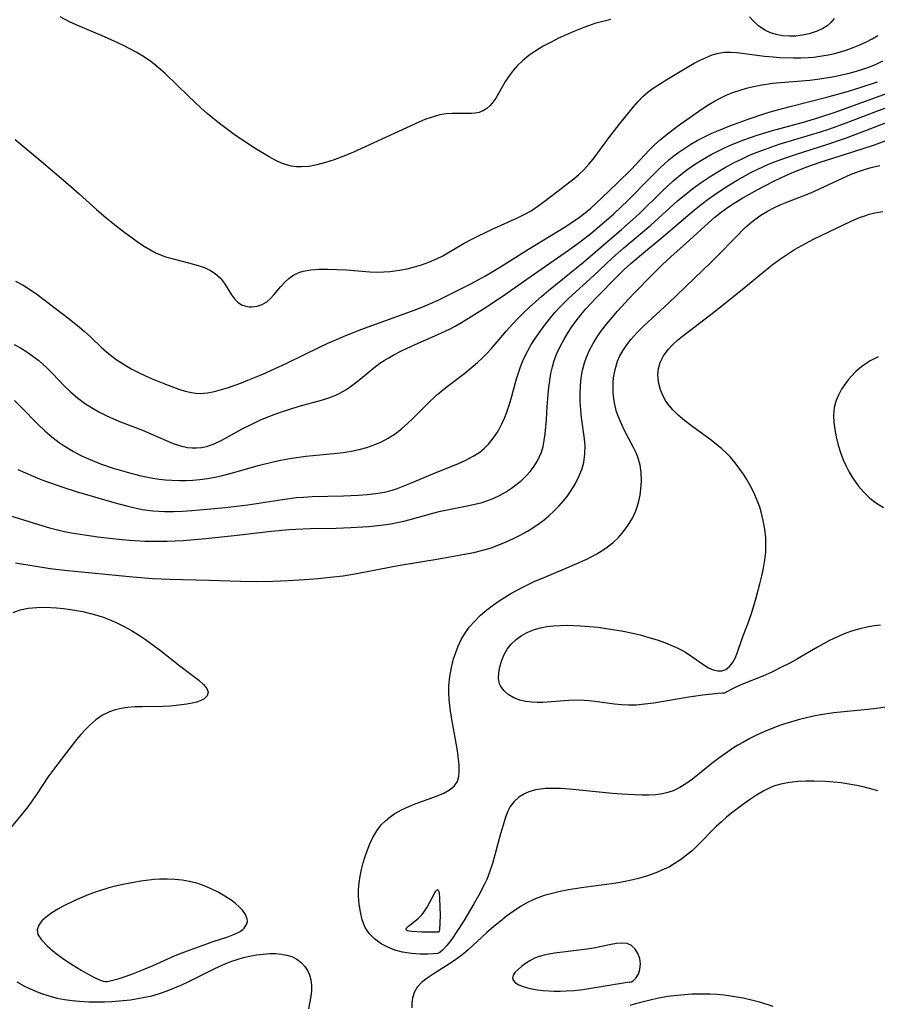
# Model space of a CAD drawing. Header units: inches. Extents: x 1073367 to 1082519, y 1569854 to 1574957.
# Tile 517 of 565: x 1080941 to 1081121, y 1573278 to 1573485. Entities that reach past the tile are written whole.
import ezdxf

# ---------------------------------------------------------------- set-up
doc = ezdxf.new("R2010")
doc.units = ezdxf.units.IN
doc.header["$MEASUREMENT"] = 0
doc.layers.add('CGG_CurvaNivelLidar_v1', color=7, linetype='Continuous', lineweight=30, true_color=0x008008)

msp = doc.modelspace()

# ---------------------------------------------------------------- linework, layer by layer
at = {"layer": 'CGG_CurvaNivelLidar_v1'}
for points in [[(1081064.6207, 1573484.5724, 76), (1081062.9371, 1573484.181, 76), (1081061.2707, 1573483.7025, 76), (1081058.9627, 1573482.8977, 76), (1081056.844, 1573482.0478, 76), (1081055.2308, 1573481.3542, 76), (1081053.6367, 1573480.6232, 76), (1081052.0711, 1573479.8488, 76), (1081050.4353, 1573478.9586, 76), (1081048.862, 1573477.9961, 76), (1081047.4337, 1573476.9945, 76), (1081046.1001, 1573475.9056, 76), (1081045.0644, 1573474.9147, 76), (1081044.1174, 1573473.8632, 76), (1081043.2671, 1573472.7586, 76), (1081042.5339, 1573471.639, 76), (1081040.4763, 1573468.0993, 76), (1081039.7364, 1573467.0396, 76), (1081039.212, 1573466.4367, 76), (1081038.637, 1573465.9197, 76), (1081037.8634, 1573465.4316, 76), (1081037.4569, 1573465.25, 76), (1081036.971, 1573465.0866, 76), (1081036.1883, 1573464.92, 76), (1081035.3717, 1573464.8387, 76), (1081034.0764, 1573464.8299, 76), (1081032.73, 1573464.8765, 76), (1081031.3368, 1573464.8831, 76), (1081030.0511, 1573464.786, 76), (1081028.7467, 1573464.5672, 76), (1081027.8331, 1573464.337, 76), (1081026.9181, 1573464.0508, 76), (1081025.6301, 1573463.5738, 76), (1081024.3349, 1573463.0324, 76), (1081013.0672, 1573457.845, 76), (1081009.9844, 1573456.482, 76), (1081008.4391, 1573455.8569, 76), (1081006.566, 1573455.1711, 76), (1081004.7586, 1573454.5685, 76), (1081002.9585, 1573454.0734, 76), (1081001.364, 1573453.7782, 76), (1080999.7767, 1573453.6601, 76), (1080998.6839, 1573453.7053, 76), (1080997.6627, 1573453.8529, 76), (1080996.6005, 1573454.1166, 76), (1080995.5576, 1573454.4795, 76), (1080994.2428, 1573455.0712, 76), (1080992.9474, 1573455.7661, 76), (1080990.0523, 1573457.5173, 76), (1080988.4432, 1573458.5509, 76), (1080985.6438, 1573460.4576, 76), (1080984.2383, 1573461.4755, 76), (1080982.8516, 1573462.5253, 76), (1080981.4884, 1573463.609, 76), (1080979.987, 1573464.8728, 76), (1080978.6258, 1573466.0801, 76), (1080976.0501, 1573468.4733, 76), (1080971.1361, 1573473.2174, 76), (1080969.6751, 1573474.5211, 76), (1080968.7854, 1573475.2521, 76), (1080967.8694, 1573475.9455, 76), (1080966.498, 1573476.8706, 76), (1080965.075, 1573477.7213, 76), (1080962.5519, 1573479.0488, 76), (1080961.1983, 1573479.6971, 76), (1080958.4553, 1573480.9293, 76), (1080952.4948, 1573483.4354, 76), (1080951.09, 1573484.0809, 76), (1080949.0997, 1573485.1371, 76)], [(1081111.4729, 1573484.7602, 76), (1081110.7845, 1573483.9611, 76), (1081109.97, 1573483.2735, 76), (1081109.0527, 1573482.689, 76), (1081107.9142, 1573482.145, 76), (1081107.0632, 1573481.8339, 76), (1081106.1812, 1573481.5765, 76), (1081104.822, 1573481.2841, 76), (1081103.4349, 1573481.1058, 76), (1081102.0406, 1573481.0536, 76), (1081100.6345, 1573481.1477, 76), (1081099.266, 1573481.4051, 76), (1081098.1281, 1573481.7725, 76), (1081097.0538, 1573482.2717, 76), (1081095.6808, 1573483.1776, 76), (1081094.4773, 1573484.2654, 76), (1081093.6888, 1573485.1565, 76)], [(1080939.6704, 1573459.4294, 75.5), (1080940.9462, 1573458.3904, 75.5), (1080945.1647, 1573454.8438, 75.5), (1080950.8083, 1573450.0139, 75.5), (1080953.078, 1573448.0232, 75.5), (1080956.7422, 1573444.7378, 75.5), (1080958.7443, 1573443.0153, 75.5), (1080960.8653, 1573441.3128, 75.5), (1080962.4305, 1573440.1216, 75.5), (1080965.2863, 1573438.0297, 75.5), (1080966.5813, 1573437.1409, 75.5), (1080967.8984, 1573436.324, 75.5), (1080969.2537, 1573435.612, 75.5), (1080969.6984, 1573435.4122, 75.5), (1080971.2502, 1573434.8324, 75.5), (1080972.8386, 1573434.3676, 75.5), (1080976.0234, 1573433.5798, 75.5), (1080978.0462, 1573433.0161, 75.5), (1080979.5509, 1573432.4707, 75.5), (1080980.6533, 1573431.9468, 75.5), (1080981.647, 1573431.316, 75.5), (1080982.7365, 1573430.325, 75.5), (1080983.6236, 1573429.1964, 75.5), (1080985.0617, 1573426.8508, 75.5), (1080985.6672, 1573426.0251, 75.5), (1080986.357, 1573425.3237, 75.5), (1080987.1831, 1573424.7804, 75.5), (1080988.1005, 1573424.44, 75.5), (1080988.8001, 1573424.3283, 75.5), (1080989.3363, 1573424.3174, 75.5), (1080990.4274, 1573424.4638, 75.5), (1080991.4877, 1573424.8243, 75.5), (1080992.4669, 1573425.4001, 75.5), (1080993.2116, 1573426.0591, 75.5), (1080993.9053, 1573426.8292, 75.5), (1080995.3809, 1573428.582, 75.5), (1080996.217, 1573429.4764, 75.5), (1080997.1054, 1573430.299, 75.5), (1080998.1681, 1573431.0632, 75.5), (1080999.4021, 1573431.6213, 75.5), (1081000.1052, 1573431.8278, 75.5), (1081001.7163, 1573432.1083, 75.5), (1081003.4346, 1573432.2229, 75.5), (1081005.2278, 1573432.2295, 75.5), (1081009.1856, 1573432.076, 75.5), (1081014.051, 1573431.6877, 75.5), (1081015.6828, 1573431.6289, 75.5), (1081017.0232, 1573431.6522, 75.5), (1081018.3601, 1573431.7464, 75.5), (1081020.3203, 1573432.0125, 75.5), (1081021.8786, 1573432.3155, 75.5), (1081023.4198, 1573432.6906, 75.5), (1081024.9373, 1573433.1386, 75.5), (1081026.4236, 1573433.6646, 75.5), (1081028.0622, 1573434.3694, 75.5), (1081029.3846, 1573435.0515, 75.5), (1081033.8796, 1573437.6806, 75.5), (1081035.6028, 1573438.5905, 75.5), (1081039.5913, 1573440.5243, 75.5), (1081045.0258, 1573442.9817, 75.5), (1081046.4507, 1573443.6843, 75.5), (1081047.8824, 1573444.4879, 75.5), (1081049.2874, 1573445.4133, 75.5), (1081050.6448, 1573446.41, 75.5), (1081053.3171, 1573448.4669, 75.5), (1081055.7521, 1573450.2923, 75.5), (1081056.8327, 1573451.1533, 75.5), (1081057.8771, 1573452.0574, 75.5), (1081058.929, 1573453.0734, 75.5), (1081059.9858, 1573454.2137, 75.5), (1081060.8833, 1573455.3023, 75.5), (1081064.4067, 1573460.0725, 75.5), (1081066.3474, 1573462.5251, 75.5), (1081069.3737, 1573466.2602, 75.5), (1081070.3439, 1573467.3698, 75.5), (1081071.356, 1573468.4202, 75.5), (1081072.4296, 1573469.3875, 75.5), (1081073.6816, 1573470.327, 75.5), (1081075.0008, 1573471.1839, 75.5), (1081076.3588, 1573472.0015, 75.5), (1081080.8902, 1573474.6881, 75.5), (1081082.1283, 1573475.3923, 75.5), (1081083.3677, 1573476.0494, 75.5), (1081084.6119, 1573476.6363, 75.5), (1081085.8892, 1573477.1351, 75.5), (1081087.1756, 1573477.5043, 75.5), (1081088.472, 1573477.7094, 75.5), (1081089.7624, 1573477.7306, 75.5), (1081091.0737, 1573477.6254, 75.5), (1081096.8282, 1573476.9174, 75.5), (1081098.6596, 1573476.7217, 75.5), (1081100.0417, 1573476.6175, 75.5), (1081102.9457, 1573476.5111, 75.5), (1081104.4605, 1573476.519, 75.5), (1081105.9745, 1573476.5849, 75.5), (1081107.2261, 1573476.6929, 75.5), (1081108.4715, 1573476.8523, 75.5), (1081109.8584, 1573477.0937, 75.5), (1081111.2327, 1573477.3948, 75.5), (1081112.5925, 1573477.7496, 75.5), (1081113.9626, 1573478.1644, 75.5), (1081115.4237, 1573478.6753, 75.5), (1081116.8521, 1573479.2506, 75.5), (1081118.2398, 1573479.8943, 75.5), (1081119.4425, 1573480.534, 75.5), (1081120.6021, 1573481.2288, 75.5)], [(1080939.7433, 1573429.7173, 75), (1080941.3573, 1573428.8585, 75), (1080942.9208, 1573427.8836, 75), (1080944.2485, 1573426.9571, 75), (1080950.7323, 1573422.0079, 75), (1080953.0979, 1573420.1523, 75), (1080954.2391, 1573419.1839, 75), (1080955.469, 1573418.0562, 75), (1080957.8809, 1573415.7613, 75), (1080959.6668, 1573414.2117, 75), (1080961.0616, 1573413.1757, 75), (1080962.5206, 1573412.2241, 75), (1080964.0302, 1573411.3465, 75), (1080965.5802, 1573410.5381, 75), (1080966.9993, 1573409.8678, 75), (1080968.4331, 1573409.2376, 75), (1080971.2298, 1573408.0935, 75), (1080973.9811, 1573407.0856, 75), (1080975.3346, 1573406.6733, 75), (1080976.6843, 1573406.3647, 75), (1080977.5838, 1573406.2362, 75), (1080978.4842, 1573406.1841, 75), (1080980.0063, 1573406.2855, 75), (1080981.4668, 1573406.5646, 75), (1080982.9356, 1573406.9681, 75), (1080984.4191, 1573407.4489, 75), (1080987.1235, 1573408.409, 75), (1080988.4887, 1573408.9271, 75), (1080991.646, 1573410.2197, 75), (1080993.3288, 1573410.9631, 75), (1080996.678, 1573412.5254, 75), (1081003.4837, 1573415.8407, 75), (1081005.144, 1573416.621, 75), (1081008.5659, 1573418.1277, 75), (1081012.1799, 1573419.576, 75), (1081019.7283, 1573422.2871, 75), (1081023.3571, 1573423.6437, 75), (1081025.1543, 1573424.3614, 75), (1081028.3822, 1573425.7414, 75), (1081029.9511, 1573426.4695, 75), (1081033.0508, 1573428.0056, 75), (1081035.2328, 1573429.1367, 75), (1081038.3547, 1573430.8465, 75), (1081041.459, 1573432.7136, 75), (1081047.3551, 1573436.44, 75), (1081055.0277, 1573441.0878, 75), (1081056.3135, 1573441.9146, 75), (1081058.0553, 1573443.1337, 75), (1081059.2358, 1573444.0527, 75), (1081060.4118, 1573445.0491, 75), (1081062.6883, 1573447.1405, 75), (1081066.0065, 1573450.2913, 75), (1081068.8651, 1573453.127, 75), (1081072.6882, 1573457.1873, 75), (1081073.7755, 1573458.2635, 75), (1081074.9342, 1573459.3135, 75), (1081076.1215, 1573460.3117, 75), (1081078.5843, 1573462.2096, 75), (1081082.383, 1573464.8829, 75), (1081083.7735, 1573465.8264, 75), (1081085.184, 1573466.7323, 75), (1081086.3632, 1573467.4315, 75), (1081087.5661, 1573468.0823, 75), (1081088.7954, 1573468.6755, 75), (1081090.2384, 1573469.2725, 75), (1081091.7162, 1573469.7804, 75), (1081093.1045, 1573470.1707, 75), (1081094.5135, 1573470.4999, 75), (1081095.9379, 1573470.7822, 75), (1081098.5207, 1573471.1942, 75), (1081100.185, 1573471.3896, 75), (1081106.3271, 1573471.8811, 75), (1081108.4192, 1573472.124, 75), (1081111.4438, 1573472.6191, 75), (1081113.0187, 1573472.9361, 75), (1081114.5809, 1573473.2988, 75), (1081116.126, 1573473.7161, 75), (1081117.6487, 1573474.2001, 75), (1081118.7564, 1573474.6087, 75), (1081120.2343, 1573475.2268, 75), (1081121.6932, 1573475.8996, 75)], [(1080939.5082, 1573416.4128, 74.5), (1080940.7756, 1573415.739, 74.5), (1080942.1176, 1573414.9186, 74.5), (1080943.4127, 1573414.0186, 74.5), (1080944.6573, 1573413.0444, 74.5), (1080945.5147, 1573412.303, 74.5), (1080946.3442, 1573411.5286, 74.5), (1080947.5128, 1573410.3491, 74.5), (1080949.9921, 1573407.7671, 74.5), (1080951.3744, 1573406.443, 74.5), (1080952.7794, 1573405.2494, 74.5), (1080954.2563, 1573404.1474, 74.5), (1080955.7074, 1573403.1985, 74.5), (1080957.209, 1573402.3286, 74.5), (1080958.792, 1573401.5161, 74.5), (1080960.2848, 1573400.8396, 74.5), (1080961.8013, 1573400.215, 74.5), (1080966.3706, 1573398.4421, 74.5), (1080968.1159, 1573397.7188, 74.5), (1080971.3316, 1573396.3094, 74.5), (1080972.8401, 1573395.7078, 74.5), (1080974.3451, 1573395.2101, 74.5), (1080975.8501, 1573394.8657, 74.5), (1080976.7778, 1573394.7541, 74.5), (1080977.7035, 1573394.7313, 74.5), (1080978.7768, 1573394.8283, 74.5), (1080979.788, 1573395.0436, 74.5), (1080981.4242, 1573395.6149, 74.5), (1080983.0434, 1573396.3772, 74.5), (1080987.4447, 1573398.7875, 74.5), (1080988.8739, 1573399.5321, 74.5), (1080991.0118, 1573400.5349, 74.5), (1080992.5102, 1573401.1705, 74.5), (1080994.0274, 1573401.7662, 74.5), (1080995.5591, 1573402.3219, 74.5), (1080997.1016, 1573402.836, 74.5), (1080999.2747, 1573403.4826, 74.5), (1081003.949, 1573404.7369, 74.5), (1081005.4546, 1573405.2241, 74.5), (1081006.9103, 1573405.8084, 74.5), (1081007.7952, 1573406.2437, 74.5), (1081009.0187, 1573406.9577, 74.5), (1081010.1981, 1573407.7556, 74.5), (1081011.3447, 1573408.6144, 74.5), (1081014.9267, 1573411.5263, 74.5), (1081016.199, 1573412.4831, 74.5), (1081017.1026, 1573413.0943, 74.5), (1081018.0341, 1573413.6696, 74.5), (1081018.9421, 1573414.1853, 74.5), (1081020.8427, 1573415.1592, 74.5), (1081023.5749, 1573416.4117, 74.5), (1081028.3635, 1573418.5167, 74.5), (1081030.7585, 1573419.6661, 74.5), (1081031.9357, 1573420.2818, 74.5), (1081033.2758, 1573421.0347, 74.5), (1081035.9057, 1573422.6384, 74.5), (1081038.4583, 1573424.2865, 74.5), (1081042.5037, 1573427.0165, 74.5), (1081046.9777, 1573430.1015, 74.5), (1081055.7264, 1573436.2263, 74.5), (1081058.2582, 1573438.0495, 74.5), (1081060.4008, 1573439.716, 74.5), (1081062.7289, 1573441.6329, 74.5), (1081065.2251, 1573443.8145, 74.5), (1081068.2598, 1573446.7017, 74.5), (1081072.789, 1573451.3247, 74.5), (1081074.8778, 1573453.4024, 74.5), (1081076.8026, 1573455.1628, 74.5), (1081077.8141, 1573455.9872, 74.5), (1081078.8593, 1573456.7684, 74.5), (1081080.1084, 1573457.6209, 74.5), (1081081.394, 1573458.4217, 74.5), (1081082.7117, 1573459.1736, 74.5), (1081084.2505, 1573459.975, 74.5), (1081085.8188, 1573460.7263, 74.5), (1081087.1656, 1573461.3297, 74.5), (1081089.5503, 1573462.3116, 74.5), (1081093.392, 1573463.7062, 74.5), (1081096.8941, 1573464.8775, 74.5), (1081098.544, 1573465.3694, 74.5), (1081102.239, 1573466.3641, 74.5), (1081109.8921, 1573468.2863, 74.5), (1081114.4798, 1573469.5701, 74.5), (1081117.133, 1573470.3654, 74.5), (1081120.5598, 1573471.5049, 74.5)], [(1080939.5505, 1573404.6595, 74), (1080940.9748, 1573403.3224, 74), (1080944.5447, 1573399.646, 74), (1080945.9397, 1573398.3296, 74), (1080947.3965, 1573397.0805, 74), (1080948.9181, 1573395.9133, 74), (1080949.9919, 1573395.1748, 74), (1080951.926, 1573393.9972, 74), (1080953.4667, 1573393.1837, 74), (1080955.0466, 1573392.4421, 74), (1080957.5873, 1573391.4095, 74), (1080960.2185, 1573390.5048, 74), (1080963.1818, 1573389.6361, 74), (1080965.7996, 1573388.9758, 74), (1080967.1651, 1573388.6749, 74), (1080968.536, 1573388.4158, 74), (1080969.8746, 1573388.214, 74), (1080971.2179, 1573388.0629, 74), (1080972.5642, 1573387.9638, 74), (1080974.1568, 1573387.9135, 74), (1080975.5708, 1573387.9205, 74), (1080976.9828, 1573387.9789, 74), (1080978.3907, 1573388.0972, 74), (1080980.005, 1573388.3161, 74), (1080981.6109, 1573388.6128, 74), (1080983.2079, 1573388.975, 74), (1080985.546, 1573389.5974, 74), (1080990.649, 1573391.0278, 74), (1080993.7672, 1573391.8022, 74), (1080995.3349, 1573392.1461, 74), (1080996.9087, 1573392.4532, 74), (1080998.6985, 1573392.7469, 74), (1081000.6606, 1573392.9958, 74), (1081006.5527, 1573393.5729, 74), (1081008.4965, 1573393.8168, 74), (1081010.1622, 1573394.0928, 74), (1081011.8036, 1573394.4382, 74), (1081013.4131, 1573394.8623, 74), (1081014.9807, 1573395.3798, 74), (1081016.4935, 1573396.0116, 74), (1081017.92, 1573396.7688, 74), (1081019.3613, 1573397.7169, 74), (1081020.7345, 1573398.7812, 74), (1081022.0535, 1573399.9326, 74), (1081023.1725, 1573400.9923, 74), (1081026.1885, 1573404.0101, 74), (1081028.0736, 1573405.7995, 74), (1081029.1548, 1573406.7341, 74), (1081030.2923, 1573407.6431, 74), (1081033.992, 1573410.4405, 74), (1081035.3393, 1573411.5151, 74), (1081036.6463, 1573412.6323, 74), (1081037.7277, 1573413.6434, 74), (1081038.511, 1573414.4431, 74), (1081039.5933, 1573415.6253, 74), (1081042.7602, 1573419.2972, 74), (1081043.9145, 1573420.5898, 74), (1081045.1012, 1573421.8567, 74), (1081046.3249, 1573423.0905, 74), (1081047.6464, 1573424.3388, 74), (1081050.0439, 1573426.4697, 74), (1081051.5115, 1573427.7209, 74), (1081052.9998, 1573428.9504, 74), (1081058.9189, 1573433.7027, 74), (1081066.8764, 1573440.54, 74), (1081069.3347, 1573442.7216, 74), (1081070.5439, 1573443.8479, 74), (1081075.4839, 1573448.6796, 74), (1081077.6859, 1573450.719, 74), (1081079.6158, 1573452.3277, 74), (1081080.7763, 1573453.1975, 74), (1081082.3527, 1573454.2802, 74), (1081083.9749, 1573455.2951, 74), (1081085.639, 1573456.2427, 74), (1081087.0924, 1573456.9974, 74), (1081088.5714, 1573457.7045, 74), (1081089.8611, 1573458.2765, 74), (1081092.4847, 1573459.324, 74), (1081095.3203, 1573460.301, 74), (1081098.5057, 1573461.2803, 74), (1081105.013, 1573463.0553, 74), (1081108.2285, 1573463.9933, 74), (1081111.8724, 1573465.2394, 74), (1081123.9629, 1573469.6123, 74)], [(1080940.2376, 1573390.241, 73.5), (1080941.852, 1573389.5093, 73.5), (1080943.4871, 1573388.8092, 73.5), (1080945.2869, 1573388.0866, 73.5), (1080946.8922, 1573387.48, 73.5), (1080949.7075, 1573386.4951, 73.5), (1080952.5169, 1573385.6096, 73.5), (1080960.3606, 1573383.333, 73.5), (1080963.326, 1573382.5143, 73.5), (1080964.8136, 1573382.1569, 73.5), (1080966.3085, 1573381.8566, 73.5), (1080967.4375, 1573381.6796, 73.5), (1080968.5719, 1573381.5484, 73.5), (1080969.7953, 1573381.4601, 73.5), (1080971.0234, 1573381.4194, 73.5), (1080972.9263, 1573381.4315, 73.5), (1080974.8357, 1573381.5102, 73.5), (1080976.7502, 1573381.6329, 73.5), (1080979.9408, 1573381.8911, 73.5), (1080983.7207, 1573382.2497, 73.5), (1080988.454, 1573382.8125, 73.5), (1080995.7851, 1573383.9653, 73.5), (1080998.6121, 1573384.3235, 73.5), (1081000.1936, 1573384.4505, 73.5), (1081001.9911, 1573384.5389, 73.5), (1081008.5511, 1573384.6754, 73.5), (1081011.6171, 1573384.8104, 73.5), (1081013.4851, 1573384.9576, 73.5), (1081015.3337, 1573385.1794, 73.5), (1081017.1549, 1573385.5045, 73.5), (1081018.2707, 1573385.7742, 73.5), (1081019.6806, 1573386.2044, 73.5), (1081021.0699, 1573386.7088, 73.5), (1081022.4462, 1573387.2636, 73.5), (1081027.2518, 1573389.3222, 73.5), (1081032.6552, 1573391.4988, 73.5), (1081034.2242, 1573392.2036, 73.5), (1081035.7234, 1573392.9851, 73.5), (1081037.1223, 1573393.8803, 73.5), (1081038.1231, 1573394.6891, 73.5), (1081038.956, 1573395.5221, 73.5), (1081040.023, 1573396.8364, 73.5), (1081040.9634, 1573398.273, 73.5), (1081041.7815, 1573399.8104, 73.5), (1081042.3134, 1573401.0147, 73.5), (1081042.7888, 1573402.2567, 73.5), (1081043.2195, 1573403.527, 73.5), (1081043.624, 1573404.8442, 73.5), (1081044.8583, 1573409.2262, 73.5), (1081045.2465, 1573410.5007, 73.5), (1081045.6742, 1573411.7583, 73.5), (1081046.1567, 1573412.9918, 73.5), (1081046.6479, 1573414.0749, 73.5), (1081047.1908, 1573415.1336, 73.5), (1081047.9323, 1573416.4232, 73.5), (1081048.7307, 1573417.6838, 73.5), (1081050.2522, 1573419.8651, 73.5), (1081051.9515, 1573422.0494, 73.5), (1081052.883, 1573423.1415, 73.5), (1081053.8233, 1573424.1671, 73.5), (1081055.7971, 1573426.138, 73.5), (1081061.0409, 1573430.9313, 73.5), (1081064.9653, 1573434.5883, 73.5), (1081067.3628, 1573436.6991, 73.5), (1081072.9724, 1573441.4684, 73.5), (1081078.6249, 1573446.5358, 73.5), (1081081.1046, 1573448.5908, 73.5), (1081082.3826, 1573449.5677, 73.5), (1081083.7858, 1573450.5702, 73.5), (1081085.2195, 1573451.5284, 73.5), (1081086.6806, 1573452.4445, 73.5), (1081088.4396, 1573453.4704, 73.5), (1081090.4927, 1573454.5659, 73.5), (1081092.0123, 1573455.3151, 73.5), (1081093.5518, 1573456.023, 73.5), (1081095.1116, 1573456.686, 73.5), (1081096.8206, 1573457.3477, 73.5), (1081099.927, 1573458.4091, 73.5), (1081106.4972, 1573460.3589, 73.5), (1081108.3745, 1573460.9307, 73.5), (1081110.5797, 1573461.6531, 73.5), (1081113.9829, 1573462.8828, 73.5), (1081120.4149, 1573465.3291, 73.5), (1081124.9015, 1573466.9976, 73.5)], [(1080938.2976, 1573380.616, 73), (1080943.6724, 1573378.969, 73), (1080946.917, 1573378.0159, 73), (1080948.5474, 1573377.5913, 73), (1080950.0373, 1573377.2512, 73), (1080951.5344, 1573376.9545, 73), (1080954.2064, 1573376.5177, 73), (1080957.0007, 1573376.1274, 73), (1080959.4801, 1573375.8092, 73), (1080962.0888, 1573375.5313, 73), (1080963.6748, 1573375.4014, 73), (1080966.8503, 1573375.2226, 73), (1080968.4978, 1573375.1765, 73), (1080971.6004, 1573375.2062, 73), (1080974.9069, 1573375.3626, 73), (1080979.6628, 1573375.7398, 73), (1080985.5985, 1573376.3622, 73), (1080993.37, 1573377.2682, 73), (1080997.1829, 1573377.6417, 73), (1080998.5499, 1573377.738, 73), (1081001.5867, 1573377.8582, 73), (1081007.0298, 1573377.9389, 73), (1081010.0569, 1573378.033, 73), (1081013.8623, 1573378.2882, 73), (1081016.9313, 1573378.6324, 73), (1081018.4534, 1573378.8668, 73), (1081019.8174, 1573379.123, 73), (1081021.1714, 1573379.4195, 73), (1081022.5145, 1573379.7533, 73), (1081027.2613, 1573381.0924, 73), (1081028.8894, 1573381.5007, 73), (1081031.3227, 1573382.0021, 73), (1081034.5057, 1573382.5956, 73), (1081036.0779, 1573382.9305, 73), (1081037.6226, 1573383.3327, 73), (1081038.9554, 1573383.7725, 73), (1081039.9293, 1573384.1621, 73), (1081041.2558, 1573384.7869, 73), (1081042.536, 1573385.4939, 73), (1081043.7652, 1573386.2759, 73), (1081044.9355, 1573387.1299, 73), (1081045.9491, 1573387.9776, 73), (1081046.8954, 1573388.885, 73), (1081047.7631, 1573389.8534, 73), (1081048.552, 1573390.9038, 73), (1081049.2344, 1573392.0179, 73), (1081049.686, 1573392.9333, 73), (1081050.0591, 1573393.8851, 73), (1081050.3995, 1573395.0622, 73), (1081050.6515, 1573396.2794, 73), (1081050.8647, 1573397.7069, 73), (1081051.0192, 1573399.1651, 73), (1081051.1308, 1573400.6449, 73), (1081051.2824, 1573403.3997, 73), (1081051.4627, 1573405.9644, 73), (1081051.6104, 1573407.4411, 73), (1081051.8026, 1573408.906, 73), (1081052.0521, 1573410.3531, 73), (1081052.3598, 1573411.7196, 73), (1081052.751, 1573413.0565, 73), (1081053.3155, 1573414.5418, 73), (1081053.9867, 1573415.9868, 73), (1081054.7415, 1573417.3985, 73), (1081055.5545, 1573418.7663, 73), (1081056.4256, 1573420.1044, 73), (1081057.3523, 1573421.4092, 73), (1081058.3357, 1573422.675, 73), (1081059.3889, 1573423.9058, 73), (1081061.4825, 1573426.1132, 73), (1081066.1055, 1573430.8062, 73), (1081067.3568, 1573432.0534, 73), (1081068.7795, 1573433.3922, 73), (1081070.6149, 1573434.9799, 73), (1081075.5718, 1573439.0511, 73), (1081082.1653, 1573444.6688, 73), (1081083.5848, 1573445.8152, 73), (1081085.0325, 1573446.9249, 73), (1081086.206, 1573447.7735, 73), (1081088.6134, 1573449.3824, 73), (1081091.1138, 1573450.8908, 73), (1081093.9636, 1573452.4645, 73), (1081095.4157, 1573453.1974, 73), (1081097.5737, 1573454.1794, 73), (1081098.6175, 1573454.6074, 73), (1081100.4954, 1573455.3142, 73), (1081103.5748, 1573456.3616, 73), (1081109.8888, 1573458.3561, 73), (1081113.8502, 1573459.7068, 73), (1081118.4326, 1573461.414, 73), (1081124.3838, 1573463.7756, 73)], [(1080939.7835, 1573370.6894, 72.5), (1080947.0111, 1573369.4948, 72.5), (1080950.0267, 1573369.094, 72.5), (1080964.4005, 1573367.6852, 72.5), (1080968.4962, 1573367.3516, 72.5), (1080972.1445, 1573367.1991, 72.5), (1080980.3726, 1573367.0247, 72.5), (1080986.9636, 1573366.7836, 72.5), (1080990.2349, 1573366.7682, 72.5), (1080993.6989, 1573366.8107, 72.5), (1080996.9779, 1573366.9263, 72.5), (1081000.3442, 1573367.1368, 72.5), (1081003.3011, 1573367.379, 72.5), (1081005.782, 1573367.6293, 72.5), (1081008.4631, 1573367.9584, 72.5), (1081011.6691, 1573368.4833, 72.5), (1081020.0389, 1573370.0985, 72.5), (1081028.5655, 1573371.5016, 72.5), (1081033.9323, 1573372.4393, 72.5), (1081035.8739, 1573372.8336, 72.5), (1081037.7928, 1573373.3045, 72.5), (1081039.4961, 1573373.8225, 72.5), (1081041.0944, 1573374.3942, 72.5), (1081042.6684, 1573375.0322, 72.5), (1081044.2154, 1573375.7326, 72.5), (1081045.7304, 1573376.4964, 72.5), (1081047.121, 1573377.2768, 72.5), (1081048.4711, 1573378.1187, 72.5), (1081049.5595, 1573378.8688, 72.5), (1081050.6116, 1573379.6631, 72.5), (1081051.6228, 1573380.5026, 72.5), (1081052.6955, 1573381.4918, 72.5), (1081053.7102, 1573382.5325, 72.5), (1081054.6644, 1573383.6195, 72.5), (1081055.4378, 1573384.5967, 72.5), (1081056.1567, 1573385.605, 72.5), (1081057.1115, 1573387.1551, 72.5), (1081057.9235, 1573388.7585, 72.5), (1081058.5065, 1573390.2141, 72.5), (1081058.9342, 1573391.704, 72.5), (1081059.1946, 1573393.481, 72.5), (1081059.2067, 1573395.1308, 72.5), (1081059.0927, 1573396.6376, 72.5), (1081058.4938, 1573401.1589, 72.5), (1081058.2518, 1573403.5471, 72.5), (1081058.2016, 1573404.5236, 72.5), (1081058.186, 1573406.1759, 72.5), (1081058.2587, 1573407.8208, 72.5), (1081058.4261, 1573409.4497, 72.5), (1081058.7008, 1573411.0528, 72.5), (1081059.102, 1573412.6186, 72.5), (1081059.5151, 1573413.7978, 72.5), (1081060.1588, 1573415.2402, 72.5), (1081060.9148, 1573416.6406, 72.5), (1081061.7616, 1573418.0042, 72.5), (1081062.6833, 1573419.334, 72.5), (1081063.7484, 1573420.7337, 72.5), (1081064.8709, 1573422.1015, 72.5), (1081066.0384, 1573423.4413, 72.5), (1081068.3803, 1573425.9845, 72.5), (1081069.604, 1573427.2674, 72.5), (1081073.2023, 1573430.9643, 72.5), (1081075.4837, 1573433.2305, 72.5), (1081077.1851, 1573434.8009, 72.5), (1081081.1454, 1573438.3057, 72.5), (1081085.1063, 1573441.9374, 72.5), (1081086.4433, 1573443.1156, 72.5), (1081087.7525, 1573444.172, 72.5), (1081088.829, 1573444.9651, 72.5), (1081089.9553, 1573445.7318, 72.5), (1081092.2793, 1573447.169, 72.5), (1081095.4552, 1573448.9481, 72.5), (1081098.5443, 1573450.5332, 72.5), (1081100.5836, 1573451.4905, 72.5), (1081103.089, 1573452.6111, 72.5), (1081104.3557, 1573453.1401, 72.5), (1081105.9498, 1573453.7551, 72.5), (1081108.5149, 1573454.6522, 72.5), (1081115.3593, 1573456.8107, 72.5), (1081119.9332, 1573458.3218, 72.5), (1081122.8938, 1573459.3786, 72.5)], [(1081122.1871, 1573340.3912, 72), (1081120.3278, 1573340.1186, 72), (1081118.4616, 1573339.8889, 72), (1081111.4206, 1573339.1778, 72), (1081108.57, 1573338.7747, 72), (1081107.0937, 1573338.488, 72), (1081105.626, 1573338.1515, 72), (1081104.1656, 1573337.776, 72), (1081101.1096, 1573336.8755, 72), (1081099.8406, 1573336.4497, 72), (1081097.5692, 1573335.5967, 72), (1081096.5661, 1573335.1751, 72), (1081095.1605, 1573334.5292, 72), (1081093.7797, 1573333.8315, 72), (1081092.4247, 1573333.085, 72), (1081091.2814, 1573332.4051, 72), (1081090.158, 1573331.6939, 72), (1081088.6796, 1573330.6971, 72), (1081087.2394, 1573329.6685, 72), (1081085.8315, 1573328.6118, 72), (1081081.7203, 1573325.3239, 72), (1081080.3357, 1573324.3155, 72), (1081079.0973, 1573323.5504, 72), (1081077.7117, 1573322.8824, 72), (1081076.5861, 1573322.4992, 72), (1081075.4204, 1573322.2301, 72), (1081074.0328, 1573322.0455, 72), (1081072.6102, 1573321.9657, 72), (1081071.1594, 1573321.9592, 72), (1081069.6855, 1573321.9986, 72), (1081066.9123, 1573322.1466, 72), (1081064.9977, 1573322.2993, 72), (1081055.9151, 1573323.2076, 72), (1081054.0525, 1573323.3323, 72), (1081052.4528, 1573323.3727, 72), (1081050.8955, 1573323.3225, 72), (1081049.3967, 1573323.1503, 72), (1081048.8491, 1573323.0456, 72), (1081048.4326, 1573322.9478, 72), (1081047.4242, 1573322.6362, 72), (1081046.4804, 1573322.2254, 72), (1081045.3303, 1573321.5068, 72), (1081044.3402, 1573320.6158, 72), (1081043.5359, 1573319.5669, 72), (1081043.0309, 1573318.6045, 72), (1081042.6162, 1573317.5582, 72), (1081042.221, 1573316.3678, 72), (1081041.4949, 1573313.8213, 72), (1081040.3153, 1573309.4051, 72), (1081039.7931, 1573307.5837, 72), (1081039.2051, 1573305.7804, 72), (1081038.6032, 1573304.2411, 72), (1081038.2188, 1573303.4065, 72), (1081036.9339, 1573300.9498, 72), (1081035.9118, 1573299.1612, 72), (1081033.7591, 1573295.5945, 72), (1081032.475, 1573293.5527, 72), (1081031.2597, 1573291.7633, 72), (1081030.2183, 1573290.4128, 72), (1081029.3464, 1573289.4469, 72), (1081028.774, 1573288.9448, 72), (1081028.5, 1573288.8421, 72), (1081028.2535, 1573288.7799, 72), (1081027.4584, 1573288.6913, 72), (1081026.2301, 1573288.6231, 72), (1081024.5966, 1573288.6266, 72), (1081022.8145, 1573288.7544, 72), (1081020.9217, 1573289.058, 72), (1081019.3505, 1573289.4765, 72), (1081017.8322, 1573290.0579, 72), (1081016.4233, 1573290.8039, 72), (1081015.0624, 1573291.8066, 72), (1081013.942, 1573292.9615, 72), (1081013.099, 1573294.2186, 72), (1081012.4741, 1573295.8135, 72), (1081012.0871, 1573297.4699, 72), (1081011.8428, 1573299.0913, 72), (1081011.7191, 1573300.7425, 72), (1081011.7182, 1573302.1487, 72), (1081011.8159, 1573303.5563, 72), (1081012.0155, 1573304.969, 72), (1081012.3017, 1573306.37, 72), (1081012.6598, 1573307.7545, 72), (1081012.991, 1573308.8483, 72), (1081013.4944, 1573310.3057, 72), (1081014.0653, 1573311.7207, 72), (1081014.7172, 1573313.0772, 72), (1081015.5255, 1573314.4425, 72), (1081016.4739, 1573315.6901, 72), (1081017.3328, 1573316.5695, 72), (1081018.2815, 1573317.3609, 72), (1081019.306, 1573318.0672, 72), (1081020.7424, 1573318.8713, 72), (1081022.2494, 1573319.5677, 72), (1081023.5566, 1573320.098, 72), (1081028.0617, 1573321.7467, 72), (1081029.5942, 1573322.3834, 72), (1081030.7852, 1573323.0535, 72), (1081031.754, 1573323.8521, 72), (1081032.4291, 1573324.8002, 72), (1081032.7477, 1573325.8357, 72), (1081032.838, 1573327.002, 72), (1081032.7918, 1573328.2815, 72), (1081032.6993, 1573329.4141, 72), (1081032.5383, 1573330.7356, 72), (1081032.3254, 1573332.1104, 72), (1081031.1815, 1573338.2476, 72), (1081030.892, 1573340.1235, 72), (1081030.6923, 1573342.0061, 72), (1081030.6278, 1573343.4885, 72), (1081030.6616, 1573344.8771, 72), (1081030.8496, 1573346.7937, 72), (1081031.1817, 1573348.6879, 72), (1081031.648, 1573350.5477, 72), (1081032.0754, 1573351.8768, 72), (1081032.5839, 1573353.1708, 72), (1081033.2562, 1573354.561, 72), (1081034.0389, 1573355.8887, 72), (1081034.9329, 1573357.1439, 72), (1081036.0613, 1573358.4467, 72), (1081037.3054, 1573359.6599, 72), (1081038.6418, 1573360.7955, 72), (1081040.0105, 1573361.8297, 72), (1081041.2137, 1573362.6581, 72), (1081043.6719, 1573364.1923, 72), (1081046.1821, 1573365.5836, 72), (1081048.6836, 1573366.7902, 72), (1081050.2574, 1573367.4675, 72), (1081055.4195, 1573369.5908, 72), (1081057.032, 1573370.2905, 72), (1081059.5785, 1573371.4564, 72), (1081060.5172, 1573371.9231, 72), (1081061.6944, 1573372.5652, 72), (1081062.8314, 1573373.2568, 72), (1081063.9215, 1573373.9996, 72), (1081065.1148, 1573374.9305, 72), (1081066.2132, 1573375.9474, 72), (1081067.3041, 1573377.1907, 72), (1081068.2665, 1573378.5298, 72), (1081069.1487, 1573380.0213, 72), (1081069.8708, 1573381.5873, 72), (1081070.22, 1573382.5828, 72), (1081070.5015, 1573383.6, 72), (1081070.7607, 1573384.8548, 72), (1081070.9372, 1573386.1222, 72), (1081071.0488, 1573387.8679, 72), (1081070.9931, 1573389.598, 72), (1081070.7729, 1573391.1366, 72), (1081070.3678, 1573392.6255, 72), (1081069.9161, 1573393.7405, 72), (1081069.3768, 1573394.8335, 72), (1081067.8195, 1573397.7286, 72), (1081067.0405, 1573399.2901, 72), (1081066.3429, 1573400.8913, 72), (1081065.8304, 1573402.3419, 72), (1081065.442, 1573403.8208, 72), (1081065.2296, 1573405.0638, 72), (1081065.1121, 1573406.3161, 72), (1081065.0835, 1573407.5707, 72), (1081065.1184, 1573408.5016, 72), (1081065.2015, 1573409.4268, 72), (1081065.5126, 1573411.2157, 72), (1081066.0422, 1573412.944, 72), (1081066.5354, 1573414.0573, 72), (1081067.1297, 1573415.1316, 72), (1081067.9426, 1573416.3512, 72), (1081068.8571, 1573417.5215, 72), (1081070.1366, 1573418.943, 72), (1081071.5102, 1573420.313, 72), (1081076.7103, 1573425.1295, 72), (1081085.6767, 1573433.71, 72), (1081086.9777, 1573434.9871, 72), (1081090.6631, 1573438.813, 72), (1081092.8208, 1573440.9398, 72), (1081093.7894, 1573441.8061, 72), (1081094.7954, 1573442.6196, 72), (1081096.0969, 1573443.532, 72), (1081097.4596, 1573444.3562, 72), (1081098.7982, 1573445.0656, 72), (1081100.1541, 1573445.6968, 72), (1081101.5388, 1573446.2748, 72), (1081104.9299, 1573447.5753, 72), (1081106.5885, 1573448.2513, 72), (1081108.2353, 1573448.9685, 72), (1081113.2187, 1573451.3018, 72), (1081114.8686, 1573452.0442, 72), (1081116.5428, 1573452.7158, 72), (1081118.2563, 1573453.2851, 72), (1081119.4983, 1573453.6271, 72), (1081121.0328, 1573453.9764, 72)], [(1081121.1772, 1573357.5772, 71.5), (1081119.8991, 1573357.4235, 71.5), (1081118.6286, 1573357.2288, 71.5), (1081116.8481, 1573356.8493, 71.5), (1081115.0989, 1573356.339, 71.5), (1081113.5396, 1573355.758, 71.5), (1081112.008, 1573355.0867, 71.5), (1081110.498, 1573354.3477, 71.5), (1081107.9374, 1573352.9697, 71.5), (1081103.7554, 1573350.5527, 71.5), (1081102.1305, 1573349.6486, 71.5), (1081100.294, 1573348.6784, 71.5), (1081098.3961, 1573347.7478, 71.5), (1081096.4934, 1573346.9043, 71.5), (1081092.2186, 1573345.2105, 71.5), (1081090.8321, 1573344.5924, 71.5), (1081089.723, 1573344.0452, 71.5), (1081088.9422, 1573343.6259, 71.5), (1081088.5, 1573343.348, 71.5), (1081088.114, 1573343.3559, 71.5), (1081087.1499, 1573343.2735, 71.5), (1081083.8788, 1573342.8854, 71.5), (1081080.9786, 1573342.4596, 71.5), (1081073.6075, 1573341.2394, 71.5), (1081071.7279, 1573340.9949, 71.5), (1081069.9243, 1573340.8424, 71.5), (1081068.3197, 1573340.8147, 71.5), (1081066.8533, 1573340.8921, 71.5), (1081065.3915, 1573341.0419, 71.5), (1081061.8211, 1573341.5413, 71.5), (1081060.041, 1573341.7566, 71.5), (1081058.0915, 1573341.883, 71.5), (1081055.7822, 1573341.8244, 71.5), (1081052.1538, 1573341.5167, 71.5), (1081050.3696, 1573341.4008, 71.5), (1081049.1854, 1573341.3814, 71.5), (1081048.0276, 1573341.4317, 71.5), (1081046.7519, 1573341.5959, 71.5), (1081045.5427, 1573341.8834, 71.5), (1081044.2409, 1573342.3843, 71.5), (1081043.098, 1573343.0491, 71.5), (1081042.1603, 1573343.8676, 71.5), (1081041.4883, 1573344.8394, 71.5), (1081041.2995, 1573345.3016, 71.5), (1081041.0889, 1573346.4011, 71.5), (1081041.1128, 1573347.5812, 71.5), (1081041.3211, 1573348.8075, 71.5), (1081041.676, 1573350.0484, 71.5), (1081042.1868, 1573351.3294, 71.5), (1081042.8715, 1573352.5442, 71.5), (1081043.7242, 1573353.606, 71.5), (1081044.7454, 1573354.5576, 71.5), (1081045.9046, 1573355.3913, 71.5), (1081047.1899, 1573356.0992, 71.5), (1081048.5743, 1573356.6592, 71.5), (1081049.8673, 1573357.0208, 71.5), (1081051.2121, 1573357.2738, 71.5), (1081052.596, 1573357.437, 71.5), (1081054.0577, 1573357.5279, 71.5), (1081055.4416, 1573357.5554, 71.5), (1081056.8393, 1573357.5356, 71.5), (1081058.2461, 1573357.4732, 71.5), (1081060.0867, 1573357.3333, 71.5), (1081061.93, 1573357.1359, 71.5), (1081063.6263, 1573356.9093, 71.5), (1081066.8795, 1573356.371, 71.5), (1081069.6076, 1573355.8066, 71.5), (1081070.7738, 1573355.5255, 71.5), (1081072.5768, 1573355.0353, 71.5), (1081074.342, 1573354.4867, 71.5), (1081076.0585, 1573353.88, 71.5), (1081077.7113, 1573353.2115, 71.5), (1081078.4132, 1573352.8958, 71.5), (1081079.3557, 1573352.4307, 71.5), (1081080.255, 1573351.9279, 71.5), (1081081.6101, 1573351.0375, 71.5), (1081084.0975, 1573349.2708, 71.5), (1081085.1084, 1573348.6748, 71.5), (1081086.0961, 1573348.2328, 71.5), (1081087.0433, 1573347.9901, 71.5), (1081087.9296, 1573348.0017, 71.5), (1081088.7516, 1573348.3193, 71.5), (1081089.4849, 1573348.9022, 71.5), (1081090.1245, 1573349.6938, 71.5), (1081090.6606, 1573350.6494, 71.5), (1081091.1582, 1573351.9119, 71.5), (1081092.1761, 1573354.822, 71.5), (1081093.5381, 1573358.4293, 71.5), (1081094.0874, 1573360.0163, 71.5), (1081094.6066, 1573361.6401, 71.5), (1081095.0939, 1573363.2902, 71.5), (1081095.8779, 1573366.2486, 71.5), (1081096.2791, 1573367.9084, 71.5), (1081096.6367, 1573369.5696, 71.5), (1081096.9242, 1573371.2322, 71.5), (1081097.11, 1573372.8968, 71.5), (1081097.1604, 1573374.0556, 71.5), (1081097.1054, 1573375.8948, 71.5), (1081096.9079, 1573377.7272, 71.5), (1081096.584, 1573379.5447, 71.5), (1081096.1386, 1573381.3384, 71.5), (1081095.841, 1573382.3089, 71.5), (1081095.5043, 1573383.267, 71.5), (1081094.8143, 1573384.9261, 71.5), (1081094.0199, 1573386.5416, 71.5), (1081093.1368, 1573388.1122, 71.5), (1081092.5851, 1573389.0037, 71.5), (1081091.6904, 1573390.3273, 71.5), (1081090.7287, 1573391.5986, 71.5), (1081089.6925, 1573392.8059, 71.5), (1081088.7464, 1573393.7702, 71.5), (1081087.8834, 1573394.5521, 71.5), (1081086.7735, 1573395.4731, 71.5), (1081085.6274, 1573396.3624, 71.5), (1081081.5271, 1573399.3846, 71.5), (1081080.1012, 1573400.4903, 71.5), (1081078.7525, 1573401.6332, 71.5), (1081077.6103, 1573402.7395, 71.5), (1081076.8417, 1573403.6135, 71.5), (1081076.171, 1573404.5327, 71.5), (1081075.5084, 1573405.7196, 71.5), (1081075.0113, 1573406.9611, 71.5), (1081074.6751, 1573408.2344, 71.5), (1081074.5848, 1573408.7605, 71.5), (1081074.4896, 1573410.0924, 71.5), (1081074.5971, 1573411.4028, 71.5), (1081074.9307, 1573412.6649, 71.5), (1081075.6491, 1573414.0849, 71.5), (1081076.649, 1573415.4138, 71.5), (1081077.564, 1573416.3831, 71.5), (1081078.5768, 1573417.3119, 71.5), (1081079.6404, 1573418.1868, 71.5), (1081085.6197, 1573422.7374, 71.5), (1081089.6443, 1573425.9018, 71.5), (1081092.6005, 1573428.2823, 71.5), (1081097.6897, 1573432.5035, 71.5), (1081098.7682, 1573433.3442, 71.5), (1081100.195, 1573434.3897, 71.5), (1081101.6535, 1573435.3858, 71.5), (1081103.1421, 1573436.331, 71.5), (1081104.6615, 1573437.2202, 71.5), (1081107.1475, 1573438.5242, 71.5), (1081115.0461, 1573442.3149, 71.5), (1081116.7541, 1573443.034, 71.5), (1081118.0645, 1573443.4993, 71.5), (1081118.8193, 1573443.7264, 71.5), (1081119.9646, 1573444.008, 71.5), (1081121.6529, 1573444.3007, 71.5)], [(1081120.6563, 1573413.8114, 71.5), (1081119.0397, 1573413.021, 71.5), (1081118.3669, 1573412.6176, 71.5), (1081117.1551, 1573411.7525, 71.5), (1081116.0298, 1573410.7787, 71.5), (1081114.9918, 1573409.7158, 71.5), (1081114.3759, 1573408.995, 71.5), (1081113.8016, 1573408.2459, 71.5), (1081113.0221, 1573407.0656, 71.5), (1081112.3618, 1573405.8332, 71.5), (1081111.8416, 1573404.5542, 71.5), (1081111.4903, 1573403.2311, 71.5), (1081111.3208, 1573401.5471, 71.5), (1081111.3741, 1573400.0825, 71.5), (1081111.5648, 1573398.5973, 71.5), (1081111.8567, 1573397.0985, 71.5), (1081112.299, 1573395.3289, 71.5), (1081112.8542, 1573393.5727, 71.5), (1081113.3698, 1573392.243, 71.5), (1081113.9602, 1573390.9423, 71.5), (1081114.6232, 1573389.6784, 71.5), (1081115.5441, 1573388.1773, 71.5), (1081116.5685, 1573386.7588, 71.5), (1081117.6939, 1573385.441, 71.5), (1081118.9491, 1573384.2304, 71.5), (1081120.3265, 1573383.1753, 71.5), (1081121.8021, 1573382.2803, 71.5)], [(1080939.295, 1573360.2665, 72), (1080940.7215, 1573360.7883, 72), (1080942.4222, 1573361.1357, 72), (1080944.2183, 1573361.3016, 72), (1080946.0797, 1573361.3327, 72), (1080948.3821, 1573361.2285, 72), (1080949.8257, 1573361.0879, 72), (1080951.2752, 1573360.8968, 72), (1080952.595, 1573360.6844, 72), (1080953.9118, 1573360.4318, 72), (1080955.2217, 1573360.1317, 72), (1080956.7953, 1573359.6943, 72), (1080958.3476, 1573359.1753, 72), (1080959.7739, 1573358.617, 72), (1080961.1758, 1573357.9926, 72), (1080962.5512, 1573357.3058, 72), (1080964.0722, 1573356.4577, 72), (1080965.5588, 1573355.5468, 72), (1080967.0124, 1573354.5851, 72), (1080968.8515, 1573353.2715, 72), (1080970.1619, 1573352.2678, 72), (1080974.2297, 1573349.0438, 72), (1080977.1193, 1573346.9016, 72), (1080978.2056, 1573346.0589, 72), (1080979.2083, 1573345.1646, 72), (1080979.8748, 1573344.3321, 72), (1080980.1498, 1573343.528, 72), (1080979.959, 1573342.7959, 72), (1080979.3615, 1573342.1646, 72), (1080978.6639, 1573341.7785, 72), (1080977.8008, 1573341.4704, 72), (1080976.794, 1573341.2194, 72), (1080975.6837, 1573341.0149, 72), (1080974.0418, 1573340.793, 72), (1080972.3006, 1573340.6378, 72), (1080970.6513, 1573340.5566, 72), (1080966.3102, 1573340.4984, 72), (1080964.8113, 1573340.4318, 72), (1080963.3351, 1573340.2988, 72), (1080961.896, 1573340.0845, 72), (1080960.6623, 1573339.8078, 72), (1080959.4811, 1573339.4185, 72), (1080958.0031, 1573338.686, 72), (1080956.6242, 1573337.7441, 72), (1080955.334, 1573336.636, 72), (1080954.3817, 1573335.6763, 72), (1080953.4677, 1573334.6547, 72), (1080952.5807, 1573333.5886, 72), (1080948.6178, 1573328.542, 72), (1080947.5699, 1573327.1352, 72), (1080946.5614, 1573325.7014, 72), (1080944.3141, 1573322.2939, 72), (1080943.353, 1573320.8892, 72), (1080942.3546, 1573319.5234, 72), (1080941.1899, 1573318.0607, 72), (1080938.8463, 1573315.215, 72)], [(1081120.6155, 1573322.8442, 72.5), (1081119.6536, 1573323.1522, 72.5), (1081117.7855, 1573323.6521, 72.5), (1081116.1845, 1573323.9923, 72.5), (1081114.5674, 1573324.2701, 72.5), (1081112.94, 1573324.4951, 72.5), (1081111.3073, 1573324.6728, 72.5), (1081109.6743, 1573324.8051, 72.5), (1081107.2307, 1573324.9026, 72.5), (1081105.5326, 1573324.8922, 72.5), (1081103.8506, 1573324.8088, 72.5), (1081102.1929, 1573324.631, 72.5), (1081100.5699, 1573324.3302, 72.5), (1081098.9717, 1573323.866, 72.5), (1081097.9922, 1573323.4812, 72.5), (1081096.6733, 1573322.8423, 72.5), (1081095.1574, 1573321.9556, 72.5), (1081093.6799, 1573320.9706, 72.5), (1081092.2246, 1573319.9248, 72.5), (1081089.9882, 1573318.222, 72.5), (1081088.8978, 1573317.3266, 72.5), (1081087.7993, 1573316.36, 72.5), (1081086.7298, 1573315.3585, 72.5), (1081082.7543, 1573311.3498, 72.5), (1081081.7197, 1573310.3688, 72.5), (1081080.5113, 1573309.3348, 72.5), (1081079.2457, 1573308.3807, 72.5), (1081077.9203, 1573307.5186, 72.5), (1081076.8895, 1573306.9419, 72.5), (1081075.8279, 1573306.4179, 72.5), (1081074.0824, 1573305.6754, 72.5), (1081072.2857, 1573305.0325, 72.5), (1081070.4483, 1573304.4795, 72.5), (1081068.3287, 1573303.9602, 72.5), (1081066.5495, 1573303.6151, 72.5), (1081064.7533, 1573303.3262, 72.5), (1081058.4901, 1573302.4862, 72.5), (1081055.7262, 1573302.0656, 72.5), (1081053.9993, 1573301.7452, 72.5), (1081052.2994, 1573301.3623, 72.5), (1081050.6365, 1573300.8951, 72.5), (1081048.9319, 1573300.2757, 72.5), (1081047.2891, 1573299.4906, 72.5), (1081045.7037, 1573298.5693, 72.5), (1081044.1605, 1573297.5485, 72.5), (1081042.7664, 1573296.5426, 72.5), (1081041.3978, 1573295.4873, 72.5), (1081040.056, 1573294.3897, 72.5), (1081038.5493, 1573293.0785, 72.5), (1081034.6864, 1573289.5324, 72.5), (1081033.3583, 1573288.4276, 72.5), (1081031.8124, 1573287.2916, 72.5), (1081030.235, 1573286.2389, 72.5), (1081027.3363, 1573284.4044, 72.5), (1081026.0683, 1573283.562, 72.5), (1081024.94, 1573282.6738, 72.5), (1081024.0205, 1573281.6888, 72.5), (1081023.3781, 1573280.5854, 72.5), (1081022.9959, 1573279.3917, 72.5), (1081022.867, 1573278.3573, 72.5), (1081022.9066, 1573277.3309, 72.5)], [(1080940.0226, 1573282.7839, 72), (1080941.6519, 1573281.926, 72), (1080943.319, 1573281.1453, 72), (1080945.0203, 1573280.4527, 72), (1080946.7425, 1573279.8681, 72), (1080948.4959, 1573279.4012, 72), (1080950.048, 1573279.0997, 72), (1080951.6174, 1573278.8825, 72), (1080953.1991, 1573278.7332, 72), (1080955.1708, 1573278.6283, 72), (1080956.792, 1573278.6021, 72), (1080958.4148, 1573278.6259, 72), (1080959.9537, 1573278.6939, 72), (1080961.4896, 1573278.8044, 72), (1080963.905, 1573279.0671, 72), (1080965.3909, 1573279.2875, 72), (1080966.8659, 1573279.5583, 72), (1080968.3268, 1573279.8889, 72), (1080969.9706, 1573280.3503, 72), (1080971.5888, 1573280.9017, 72), (1080973.1244, 1573281.5156, 72), (1080974.64, 1573282.1912, 72), (1080976.1417, 1573282.9088, 72), (1080981.5613, 1573285.5881, 72), (1080983.2368, 1573286.3517, 72), (1080984.9295, 1573287.0396, 72), (1080986.2353, 1573287.4936, 72), (1080987.5502, 1573287.8809, 72), (1080988.8692, 1573288.197, 72), (1080990.3067, 1573288.4555, 72), (1080991.7315, 1573288.6277, 72), (1080993.1311, 1573288.7158, 72), (1080994.3537, 1573288.7174, 72), (1080995.537, 1573288.6245, 72), (1080996.6654, 1573288.4209, 72), (1080997.7219, 1573288.0887, 72), (1080998.7716, 1573287.5616, 72), (1080999.694, 1573286.8745, 72), (1081000.4656, 1573286.0408, 72), (1081001.0065, 1573285.1854, 72), (1081001.41, 1573284.2453, 72), (1081001.6772, 1573283.2432, 72), (1081001.8175, 1573282.0787, 72), (1081001.8173, 1573280.8923, 72), (1081001.7044, 1573279.7125, 72), (1081001.2323, 1573277.1615, 72)], [(1081068.7046, 1573277.9311, 72.5), (1081070.0685, 1573278.3456, 72.5), (1081071.4467, 1573278.7189, 72.5), (1081072.8366, 1573279.0541, 72.5), (1081074.6366, 1573279.4313, 72.5), (1081076.5841, 1573279.7685, 72.5), (1081078.5431, 1573280.0273, 72.5), (1081080.0819, 1573280.1683, 72.5), (1081081.6243, 1573280.2586, 72.5), (1081083.5195, 1573280.3048, 72.5), (1081085.413, 1573280.2799, 72.5), (1081086.9163, 1573280.2051, 72.5), (1081088.4138, 1573280.0747, 72.5), (1081089.7459, 1573279.9064, 72.5), (1081092.3901, 1573279.4468, 72.5), (1081094.3964, 1573278.9958, 72.5), (1081095.7928, 1573278.6129, 72.5), (1081098.5648, 1573277.733, 72.5)]]:
    msp.add_polyline3d(points, dxfattribs=at)
for points in [[(1080958.5, 1573282.8845, 72.5), (1080958.5227, 1573282.8595, 72.5), (1080958.9746, 1573282.8964, 72.5), (1080959.9209, 1573283.0908, 72.5), (1080961.2657, 1573283.4497, 72.5), (1080962.7785, 1573283.9321, 72.5), (1080964.4879, 1573284.5455, 72.5), (1080966.2678, 1573285.2423, 72.5), (1080968.599, 1573286.2379, 72.5), (1080973.2729, 1573288.3013, 72.5), (1080975.2451, 1573289.0984, 72.5), (1080978.1185, 1573290.1756, 72.5), (1080981.192, 1573291.2307, 72.5), (1080984.3225, 1573292.2579, 72.5), (1080985.7001, 1573292.7926, 72.5), (1080986.875, 1573293.392, 72.5), (1080987.4203, 1573293.7731, 72.5), (1080987.7253, 1573294.0458, 72.5), (1080988.2973, 1573294.933, 72.5), (1080988.3883, 1573295.4615, 72.5), (1080988.3363, 1573296.02, 72.5), (1080987.9958, 1573296.9187, 72.5), (1080987.3851, 1573297.8188, 72.5), (1080986.6978, 1573298.5535, 72.5), (1080985.8827, 1573299.2657, 72.5), (1080984.967, 1573299.9548, 72.5), (1080983.6779, 1573300.8024, 72.5), (1080982.2911, 1573301.5979, 72.5), (1080980.8298, 1573302.326, 72.5), (1080979.3095, 1573302.9661, 72.5), (1080977.7887, 1573303.472, 72.5), (1080976.2779, 1573303.835, 72.5), (1080974.7375, 1573304.091, 72.5), (1080973.1809, 1573304.2545, 72.5), (1080971.6198, 1573304.3336, 72.5), (1080970.0645, 1573304.3312, 72.5), (1080968.8579, 1573304.2669, 72.5), (1080967.6888, 1573304.1382, 72.5), (1080966.011, 1573303.8851, 72.5), (1080962.6838, 1573303.2712, 72.5), (1080961.0143, 1573302.9042, 72.5), (1080959.3529, 1573302.4848, 72.5), (1080958.4954, 1573302.2409, 72.5), (1080956.6869, 1573301.6506, 72.5), (1080955.168, 1573301.083, 72.5), (1080953.6759, 1573300.4724, 72.5), (1080952.2152, 1573299.8309, 72.5), (1080949.7851, 1573298.6612, 72.5), (1080948.6465, 1573298.0445, 72.5), (1080947.3827, 1573297.271, 72.5), (1080946.2625, 1573296.4583, 72.5), (1080945.3074, 1573295.5782, 72.5), (1080944.6233, 1573294.6668, 72.5), (1080944.2992, 1573293.7346, 72.5), (1080944.4568, 1573292.7407, 72.5), (1080945.1925, 1573291.6052, 72.5), (1080946.3925, 1573290.3546, 72.5), (1080948.0114, 1573288.9679, 72.5), (1080949.8689, 1573287.5859, 72.5), (1080951.6978, 1573286.3725, 72.5), (1080953.508, 1573285.2688, 72.5), (1080955.0031, 1573284.4168, 72.5), (1080956.3267, 1573283.7198, 72.5), (1080957.4073, 1573283.2138, 72.5), (1080958.1392, 1573282.9319, 72.5), (1080958.4903, 1573282.8533, 72.5)], [(1081028.5, 1573293.2067, 71.5), (1081025.0143, 1573293.2399, 71.5), (1081022.8497, 1573293.3465, 71.5), (1081022.3539, 1573293.4111, 71.5), (1081022.0021, 1573293.4969, 71.5), (1081021.7598, 1573293.613, 71.5), (1081021.6607, 1573293.7692, 71.5), (1081021.7274, 1573293.9684, 71.5), (1081021.9239, 1573294.2056, 71.5), (1081022.2127, 1573294.472, 71.5), (1081024.2347, 1573296.1069, 71.5), (1081025.0394, 1573296.9128, 71.5), (1081025.4185, 1573297.3941, 71.5), (1081026.0875, 1573298.4335, 71.5), (1081027.7089, 1573301.4593, 71.5), (1081027.9296, 1573301.8104, 71.5), (1081028.1273, 1573302.0533, 71.5), (1081028.2941, 1573302.1441, 71.5), (1081028.4248, 1573302.0426, 71.5), (1081028.5234, 1573301.7793, 71.5), (1081028.5984, 1573301.3968, 71.5), (1081028.7017, 1573300.3958, 71.5), (1081028.7875, 1573298.445, 71.5), (1081028.7933, 1573296.7573, 71.5), (1081028.7508, 1573295.0954, 71.5), (1081028.6553, 1573293.7978, 71.5), (1081028.5904, 1573293.3919, 71.5), (1081028.5416, 1573293.2333, 71.5)], [(1081068.5, 1573282.803, 73), (1081068.6156, 1573282.7499, 73), (1081068.9533, 1573282.8265, 73), (1081069.4021, 1573283.1005, 73), (1081069.8794, 1573283.5646, 73), (1081070.3892, 1573284.3841, 73), (1081070.7297, 1573285.4148, 73), (1081070.838, 1573286.5649, 73), (1081070.6835, 1573287.6911, 73), (1081070.2885, 1573288.7557, 73), (1081069.6874, 1573289.6819, 73), (1081068.9187, 1573290.3927, 73), (1081068.022, 1573290.8129, 73), (1081066.9206, 1573290.9365, 73), (1081065.8278, 1573290.8517, 73), (1081064.6866, 1573290.6467, 73), (1081062.2798, 1573290.1147, 73), (1081060.9652, 1573289.8707, 73), (1081059.6195, 1573289.6634, 73), (1081052.8046, 1573288.8234, 73), (1081051.7047, 1573288.6347, 73), (1081050.6349, 1573288.4015, 73), (1081049.6067, 1573288.1094, 73), (1081048.6347, 1573287.741, 73), (1081047.6443, 1573287.2347, 73), (1081046.7354, 1573286.6562, 73), (1081045.9059, 1573286.0472, 73), (1081045.1505, 1573285.4273, 73), (1081044.5318, 1573284.8207, 73), (1081044.1105, 1573284.2319, 73), (1081043.9636, 1573283.6662, 73), (1081044.1566, 1573283.1276, 73), (1081044.6402, 1573282.6277, 73), (1081045.3479, 1573282.1781, 73), (1081046.2296, 1573281.7942, 73), (1081047.1153, 1573281.5239, 73), (1081048.0814, 1573281.3113, 73), (1081049.2132, 1573281.1358, 73), (1081050.3974, 1573281.0092, 73), (1081052.7679, 1573280.8737, 73), (1081053.9781, 1573280.8571, 73), (1081055.2837, 1573280.8915, 73), (1081056.9553, 1573281.0155, 73), (1081058.7428, 1573281.2307, 73)]]:
    msp.add_polyline3d(points, close=True, dxfattribs=at)

doc.saveas('drawing.dxf')
